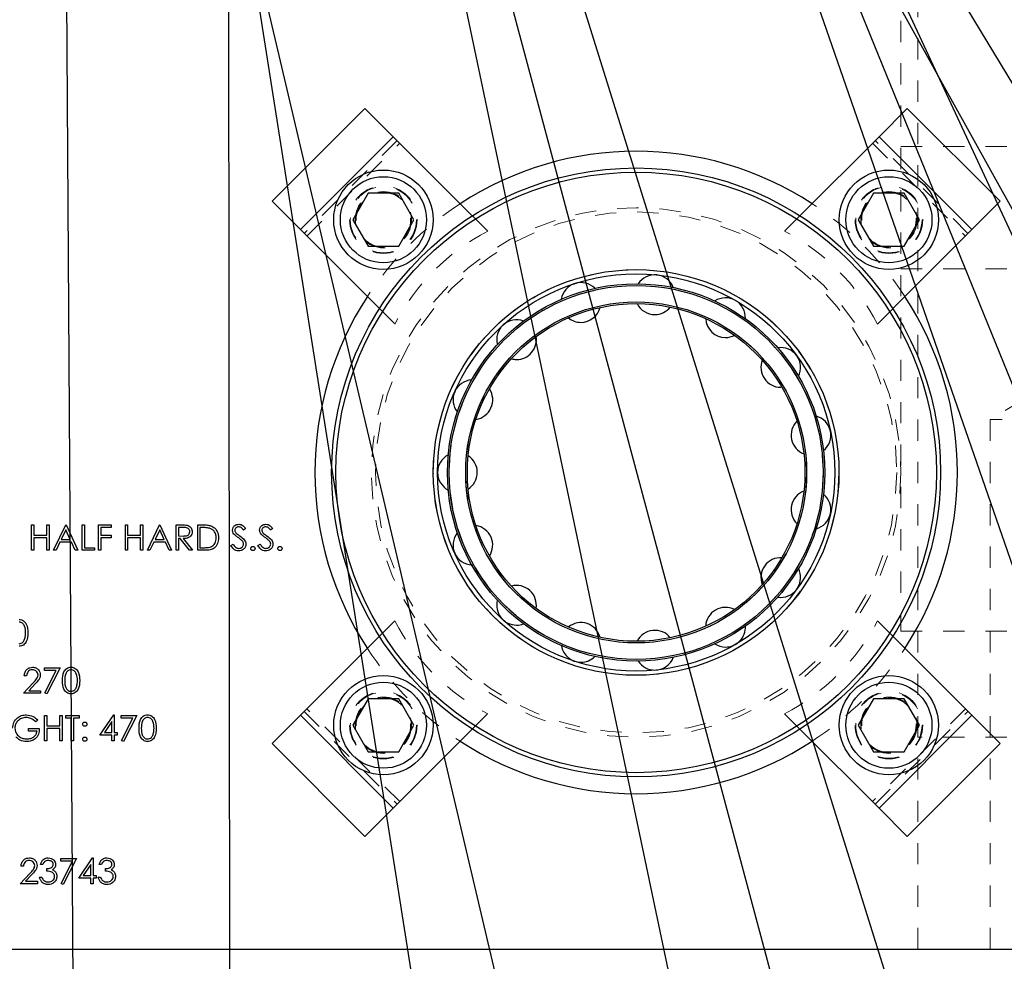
# Model space of a CAD drawing. Header units: inches. Extents: x 1802 to 2468, y -208 to -72.
# Tile 346 of 595: x 2078.8 to 2083.45, y -98.3 to -93.86. Entities that reach past the tile are written whole.
import ezdxf

# ---------------------------------------------------------------- set-up
doc = ezdxf.new("R2010")
doc.units = ezdxf.units.IN
doc.header["$LTSCALE"] = 0.5
doc.header["$MEASUREMENT"] = 0
doc.linetypes.add('HIDDEN', pattern=[0.225, 0.15, -0.075])
doc.layers.add('DSS-M-S', color=53, linetype='Continuous')
doc.layers.add('SID-M-S', color=105, linetype='Continuous')

msp = doc.modelspace()

# ---------------------------------------------------------------- linework, layer by layer
at = {"layer": 'DSS-M-S', "linetype": 'HIDDEN', "lineweight": 18}
for p, q in [((2083.04416, -79.7431), (2083.04416, -96.7431)), ((2082.96416, -93.66106), (2082.96416, -96.7431)), ((2080.58597, -94.42651), (2080.14756, -94.86491)), ((2080.15994, -94.87729), (2080.59834, -94.43888)), ((2082.82997, -94.43888), (2083.26838, -94.87729)), ((2083.28075, -94.86491), (2082.84235, -94.42651)), ((2085.46416, -94.45405), (2082.96416, -94.45405)), ((2081.01356, -94.8541), (2080.94081, -94.78135)), ((2082.4875, -94.78135), (2082.41475, -94.8541)), ((2082.96416, -95.03215), (2085.46416, -95.03215)), ((2080.50241, -95.21976), (2080.57516, -95.29251)), ((2082.85316, -95.29251), (2082.92591, -95.21976)), ((2083.71416, -95.54596), (2083.38606, -95.7431)), ((2084.04226, -95.7431), (2083.38606, -95.7431)), ((2083.38606, -95.7431), (2083.38606, -98.2431)), ((2080.93799, -96.42988), (2080.94335, -96.43004)), ((2080.57516, -96.6937), (2080.50241, -96.76645)), ((2082.92591, -96.76645), (2082.85316, -96.6937)), ((2085.46416, -96.7431), (2082.96416, -96.7431)), ((2083.04416, -97.2431), (2083.04416, -96.7431)), ((2080.14756, -97.12129), (2080.58597, -97.5597)), ((2080.59834, -97.54732), (2080.15994, -97.10892)), ((2080.94081, -97.20485), (2081.01356, -97.1321)), ((2082.41475, -97.1321), (2082.4875, -97.20485)), ((2083.26838, -97.10892), (2082.82997, -97.54732)), ((2082.84235, -97.5597), (2083.28075, -97.12129)), ((2085.46416, -97.2431), (2083.04416, -97.2431)), ((2083.04416, -98.2431), (2083.04416, -97.2431))]:
    msp.add_line(p, q, dxfattribs=at)
at = {"layer": 'DSS-M-S', "linetype": 'Continuous', "lineweight": 25}
for p, q in [((2080.43394, -94.27448), (2079.99554, -94.71288)), ((2080.56759, -94.40812), (2080.43394, -94.27448)), ((2082.99438, -94.27448), (2082.86073, -94.40812)), ((2083.43278, -94.71288), (2082.99438, -94.27448)), ((2080.56759, -94.40812), (2080.12918, -94.84653)), ((2080.94081, -94.78135), (2080.56759, -94.40812)), ((2082.86073, -94.40812), (2082.4875, -94.78135)), ((2083.29914, -94.84653), (2082.86073, -94.40812)), ((2080.44875, -94.67486), (2080.37658, -94.79986)), ((2080.59309, -94.67486), (2080.44875, -94.67486)), ((2080.66525, -94.79986), (2080.59309, -94.67486)), ((2082.83523, -94.67486), (2082.76306, -94.79986)), ((2082.97957, -94.67486), (2082.83523, -94.67486)), ((2083.05174, -94.79986), (2082.97957, -94.67486)), ((2079.99554, -94.71288), (2080.12918, -94.84653)), ((2083.29914, -94.84653), (2083.43278, -94.71288)), ((2080.37658, -94.79986), (2080.44875, -94.92486)), ((2080.59309, -94.92486), (2080.66525, -94.79986)), ((2082.76306, -94.79986), (2082.83523, -94.92486)), ((2082.97957, -94.92486), (2083.05174, -94.79986)), ((2080.12918, -94.84653), (2080.50241, -95.21976)), ((2082.92591, -95.21976), (2083.29914, -94.84653)), ((2080.44875, -94.92486), (2080.59309, -94.92486)), ((2082.83523, -94.92486), (2082.97957, -94.92486)), ((2078.85963, -96.36069), (2078.85963, -96.24069)), ((2078.85963, -96.24069), (2078.8704, -96.24069)), ((2078.8704, -96.24069), (2078.8704, -96.28992)), ((2078.93194, -96.24069), (2078.94271, -96.24069)), ((2078.93194, -96.28992), (2078.93194, -96.24069)), ((2078.94271, -96.24069), (2078.94271, -96.36069)), ((2078.96425, -96.36069), (2079.02117, -96.24069)), ((2079.02182, -96.26408), (2079.00009, -96.30992)), ((2079.02117, -96.24069), (2079.02271, -96.24069)), ((2079.04297, -96.30992), (2079.02182, -96.26408)), ((2079.02271, -96.24069), (2079.07809, -96.36069)), ((2079.09963, -96.24069), (2079.1104, -96.24069)), ((2079.09963, -96.36069), (2079.09963, -96.24069)), ((2079.1104, -96.24069), (2079.1104, -96.34839)), ((2079.17656, -96.36069), (2079.17656, -96.24069)), ((2079.17656, -96.24069), (2079.23502, -96.24069)), ((2079.18732, -96.253), (2079.18732, -96.28992)), ((2079.23502, -96.253), (2079.18732, -96.253)), ((2079.23502, -96.24069), (2079.23502, -96.253)), ((2079.30271, -96.24069), (2079.31348, -96.24069)), ((2079.30271, -96.36069), (2079.30271, -96.24069)), ((2079.31348, -96.24069), (2079.31348, -96.28992)), ((2079.37502, -96.28992), (2079.37502, -96.24069)), ((2079.37502, -96.24069), (2079.38579, -96.24069)), ((2079.38579, -96.24069), (2079.38579, -96.36069)), ((2079.40732, -96.36069), (2079.46425, -96.24069)), ((2079.4649, -96.26408), (2079.44317, -96.30992)), ((2079.46425, -96.24069), (2079.46579, -96.24069)), ((2079.48605, -96.30992), (2079.4649, -96.26408)), ((2079.46579, -96.24069), (2079.52117, -96.36069)), ((2079.54271, -96.36069), (2079.54271, -96.24069)), ((2079.54271, -96.24069), (2079.56672, -96.24069)), ((2079.55348, -96.253), (2079.55348, -96.293)), ((2079.57598, -96.253), (2079.55348, -96.253)), ((2079.64425, -96.24069), (2079.66848, -96.24069)), ((2079.64425, -96.36069), (2079.64425, -96.24069)), ((2079.66345, -96.253), (2079.65502, -96.253)), ((2079.65502, -96.253), (2079.65502, -96.34839)), ((2079.8704, -96.25793), (2079.86067, -96.26531)), ((2079.99809, -96.25793), (2079.98836, -96.26531)), ((2078.8704, -96.28992), (2078.93194, -96.28992)), ((2078.8704, -96.30223), (2078.8704, -96.36069)), ((2078.93194, -96.30223), (2078.8704, -96.30223)), ((2078.93194, -96.36069), (2078.93194, -96.30223)), ((2079.00009, -96.30992), (2079.04297, -96.30992)), ((2079.18732, -96.28992), (2079.23502, -96.28992)), ((2079.23502, -96.30223), (2079.18732, -96.30223)), ((2079.18732, -96.30223), (2079.18732, -96.36069)), ((2079.23502, -96.28992), (2079.23502, -96.30223)), ((2079.31348, -96.28992), (2079.37502, -96.28992)), ((2079.31348, -96.30223), (2079.31348, -96.36069)), ((2079.37502, -96.30223), (2079.31348, -96.30223)), ((2079.37502, -96.36069), (2079.37502, -96.30223)), ((2079.44317, -96.30992), (2079.48605, -96.30992)), ((2079.55348, -96.293), (2079.57545, -96.29317)), ((2079.56223, -96.30531), (2079.55348, -96.30531)), ((2079.55348, -96.30531), (2079.55348, -96.36069)), ((2079.60631, -96.36069), (2079.56223, -96.30531)), ((2079.57555, -96.30531), (2079.61963, -96.36069)), ((2078.99425, -96.32223), (2078.976, -96.36069)), ((2079.04865, -96.32223), (2078.99425, -96.32223)), ((2079.06639, -96.36069), (2079.04865, -96.32223)), ((2079.1104, -96.34839), (2079.15656, -96.34839)), ((2079.15656, -96.34839), (2079.15656, -96.36069)), ((2079.43732, -96.32223), (2079.41908, -96.36069)), ((2079.49172, -96.32223), (2079.43732, -96.32223)), ((2079.50946, -96.36069), (2079.49172, -96.32223)), ((2079.65502, -96.34839), (2079.66879, -96.34839)), ((2079.80117, -96.33754), (2079.81131, -96.33146)), ((2079.92886, -96.33754), (2079.93901, -96.33146)), ((2078.8704, -96.36069), (2078.85963, -96.36069)), ((2078.94271, -96.36069), (2078.93194, -96.36069)), ((2078.976, -96.36069), (2078.96425, -96.36069)), ((2079.07809, -96.36069), (2079.06639, -96.36069)), ((2079.15656, -96.36069), (2079.09963, -96.36069)), ((2079.18732, -96.36069), (2079.17656, -96.36069)), ((2079.31348, -96.36069), (2079.30271, -96.36069)), ((2079.38579, -96.36069), (2079.37502, -96.36069)), ((2079.41908, -96.36069), (2079.40732, -96.36069)), ((2079.52117, -96.36069), (2079.50946, -96.36069)), ((2079.55348, -96.36069), (2079.54271, -96.36069)), ((2079.61963, -96.36069), (2079.60631, -96.36069)), ((2079.68144, -96.36069), (2079.64425, -96.36069)), ((2080.50241, -96.76645), (2080.12918, -97.13968)), ((2083.29914, -97.13968), (2082.92591, -96.76645)), ((2078.92117, -96.928), (2078.92117, -96.91569)), ((2078.92117, -96.91569), (2078.99502, -96.91569)), ((2078.99502, -96.91569), (2078.93194, -97.03877)), ((2078.83656, -96.95262), (2078.82579, -96.95262)), ((2078.9768, -96.928), (2078.92117, -96.928)), ((2078.92264, -97.03365), (2078.9768, -96.928)), ((2078.82117, -97.03569), (2078.86771, -96.98603)), ((2078.87689, -96.99134), (2078.84687, -97.02339)), ((2078.90271, -97.03569), (2078.82117, -97.03569)), ((2078.84687, -97.02339), (2078.90271, -97.02339)), ((2078.90271, -97.02339), (2078.90271, -97.03569)), ((2078.93194, -97.03877), (2078.92264, -97.03365)), ((2080.44875, -97.06134), (2080.37658, -97.18634)), ((2080.59309, -97.06134), (2080.44875, -97.06134)), ((2080.66525, -97.18634), (2080.59309, -97.06134)), ((2082.83523, -97.06134), (2082.76306, -97.18634)), ((2082.97957, -97.06134), (2082.83523, -97.06134)), ((2083.05174, -97.18634), (2082.97957, -97.06134)), ((2078.92117, -97.14069), (2078.93194, -97.14069)), ((2078.92117, -97.26069), (2078.92117, -97.14069)), ((2078.93194, -97.14069), (2078.93194, -97.18992)), ((2078.99348, -97.14069), (2079.00425, -97.14069)), ((2078.99348, -97.18992), (2078.99348, -97.14069)), ((2079.00425, -97.14069), (2079.00425, -97.26069)), ((2079.02117, -97.14069), (2079.08425, -97.14069)), ((2079.02117, -97.153), (2079.02117, -97.14069)), ((2079.08425, -97.14069), (2079.08425, -97.153)), ((2079.18271, -97.233), (2079.24821, -97.13762)), ((2079.24821, -97.13762), (2079.2504, -97.13762)), ((2079.2504, -97.13762), (2079.2504, -97.22069)), ((2079.28271, -97.14069), (2079.35656, -97.14069)), ((2079.28271, -97.153), (2079.28271, -97.14069)), ((2079.35656, -97.14069), (2079.29348, -97.26377)), ((2080.12918, -97.13968), (2079.99554, -97.27332)), ((2080.12918, -97.13968), (2080.56759, -97.57808)), ((2082.86073, -97.57808), (2083.29914, -97.13968)), ((2083.43278, -97.27332), (2083.29914, -97.13968)), ((2078.88886, -97.16117), (2078.87963, -97.16992)), ((2078.93194, -97.18992), (2078.99348, -97.18992)), ((2079.04732, -97.153), (2079.02117, -97.153)), ((2079.04732, -97.26069), (2079.04732, -97.153)), ((2079.05809, -97.153), (2079.05809, -97.26069)), ((2079.08425, -97.153), (2079.05809, -97.153)), ((2079.23963, -97.16858), (2079.20386, -97.22069)), ((2079.23963, -97.22069), (2079.23963, -97.16858)), ((2079.33833, -97.153), (2079.28271, -97.153)), ((2079.28418, -97.25865), (2079.33833, -97.153)), ((2080.37658, -97.18634), (2080.44875, -97.31134)), ((2080.59309, -97.31134), (2080.66525, -97.18634)), ((2082.76306, -97.18634), (2082.83523, -97.31134)), ((2082.97957, -97.31134), (2083.05174, -97.18634)), ((2078.84579, -97.20223), (2078.89656, -97.20223)), ((2078.84579, -97.21454), (2078.84579, -97.20223)), ((2078.88579, -97.21454), (2078.84579, -97.21454)), ((2078.99348, -97.20223), (2078.93194, -97.20223)), ((2078.93194, -97.20223), (2078.93194, -97.26069)), ((2078.99348, -97.26069), (2078.99348, -97.20223)), ((2079.23963, -97.233), (2079.18271, -97.233)), ((2079.20386, -97.22069), (2079.23963, -97.22069)), ((2079.23963, -97.26069), (2079.23963, -97.233)), ((2079.2504, -97.22069), (2079.26425, -97.22069)), ((2079.2504, -97.233), (2079.2504, -97.26069)), ((2079.26425, -97.233), (2079.2504, -97.233)), ((2079.26425, -97.22069), (2079.26425, -97.233)), ((2080.56759, -97.57808), (2080.94081, -97.20485)), ((2082.4875, -97.20485), (2082.86073, -97.57808)), ((2078.93194, -97.26069), (2078.92117, -97.26069)), ((2079.00425, -97.26069), (2078.99348, -97.26069)), ((2079.05809, -97.26069), (2079.04732, -97.26069)), ((2079.2504, -97.26069), (2079.23963, -97.26069)), ((2079.29348, -97.26377), (2079.28418, -97.25865)), ((2079.99554, -97.27332), (2080.43394, -97.71172)), ((2082.99438, -97.71172), (2083.43278, -97.27332)), ((2080.44875, -97.31134), (2080.59309, -97.31134)), ((2082.83523, -97.31134), (2082.97957, -97.31134)), ((2080.43394, -97.71172), (2080.56759, -97.57808)), ((2082.86073, -97.57808), (2082.99438, -97.71172)), ((2078.91348, -97.84339), (2078.90271, -97.84339)), ((2078.99809, -97.828), (2078.99809, -97.81569)), ((2078.99809, -97.81569), (2079.07194, -97.81569)), ((2079.05372, -97.828), (2078.99809, -97.828)), ((2078.99956, -97.93365), (2079.05372, -97.828)), ((2079.07194, -97.81569), (2079.00886, -97.93877)), ((2079.08271, -97.908), (2079.14821, -97.81262)), ((2079.13963, -97.84358), (2079.10386, -97.89569)), ((2079.13963, -97.89569), (2079.13963, -97.84358)), ((2079.14821, -97.81262), (2079.1504, -97.81262)), ((2079.1504, -97.81262), (2079.1504, -97.89569)), ((2079.1904, -97.84339), (2079.17963, -97.84339)), ((2078.80579, -97.93569), (2078.85232, -97.88603)), ((2078.82117, -97.85262), (2078.8104, -97.85262)), ((2078.86151, -97.89134), (2078.83148, -97.92339)), ((2078.93194, -97.87569), (2078.93194, -97.86339)), ((2079.20886, -97.87569), (2079.20886, -97.86339)), ((2078.88732, -97.93569), (2078.80579, -97.93569)), ((2078.83148, -97.92339), (2078.88732, -97.92339)), ((2078.88732, -97.92339), (2078.88732, -97.93569)), ((2078.89809, -97.90339), (2078.90886, -97.90339)), ((2079.00886, -97.93877), (2078.99956, -97.93365)), ((2079.13963, -97.908), (2079.08271, -97.908)), ((2079.10386, -97.89569), (2079.13963, -97.89569)), ((2079.13963, -97.93569), (2079.13963, -97.908)), ((2079.1504, -97.93569), (2079.13963, -97.93569)), ((2079.1504, -97.89569), (2079.16425, -97.89569)), ((2079.1504, -97.908), (2079.1504, -97.93569)), ((2079.16425, -97.908), (2079.1504, -97.908)), ((2079.16425, -97.89569), (2079.16425, -97.908)), ((2079.17502, -97.90339), (2079.18579, -97.90339)), ((2067.96416, -98.2431), (2085.46416, -98.2431))]:
    msp.add_line(p, q, dxfattribs=at)
for centre, radius in [((2081.71416, -95.9931), 1.4375), ((2080.52092, -94.79986), 0.23438), ((2081.71416, -95.9931), 1.4175), ((2082.9074, -94.79986), 0.23438), ((2080.52092, -94.79986), 0.20312), ((2082.9074, -94.79986), 0.20312), ((2081.71416, -95.9931), 0.9575), ((2081.71416, -95.9931), 0.9375), ((2081.71416, -95.9931), 0.89062), ((2081.71416, -95.9931), 0.88275), ((2081.71416, -95.9931), 0.80475), ((2081.71416, -95.9931), 0.79688), ((2080.52092, -97.18634), 0.23438), ((2082.9074, -97.18634), 0.23438), ((2080.52092, -97.18634), 0.20312), ((2082.9074, -97.18634), 0.20313)]:
    msp.add_circle(centre, radius, dxfattribs=at)
at = {"layer": 'DSS-M-S', "linetype": 'HIDDEN', "lineweight": 18}
for centre, radius in [((2080.52092, -94.79986), 0.1595), ((2080.52092, -94.79986), 0.15625), ((2080.52092, -94.79986), 0.13297), ((2080.52092, -94.79986), 0.1327), ((2080.52092, -94.79986), 0.13218), ((2080.52092, -94.79986), 0.1285), ((2082.9074, -94.79986), 0.1595), ((2082.9074, -94.79986), 0.15625), ((2082.9074, -94.79986), 0.13297), ((2082.9074, -94.79986), 0.1327), ((2082.9074, -94.79986), 0.13218), ((2082.9074, -94.79986), 0.1285), ((2081.71416, -95.9931), 1.25), ((2081.71416, -95.9931), 1.23), ((2081.71416, -95.9931), 0.9575), ((2081.71416, -95.9931), 0.88275), ((2081.71416, -95.9931), 0.80475), ((2080.52092, -97.18634), 0.1595), ((2080.52092, -97.18634), 0.15625), ((2080.52092, -97.18634), 0.13297), ((2080.52092, -97.18634), 0.1327), ((2080.52092, -97.18634), 0.13218), ((2082.9074, -97.18634), 0.1595), ((2082.9074, -97.18634), 0.15625), ((2082.9074, -97.18634), 0.13297), ((2082.9074, -97.18634), 0.1327), ((2082.9074, -97.18634), 0.13218), ((2080.52092, -97.18634), 0.1285), ((2082.9074, -97.18634), 0.1285)]:
    msp.add_circle(centre, radius, dxfattribs=at)
at = {"layer": 'DSS-M-S', "linetype": 'Continuous', "lineweight": 25}
for centre, radius, start, end in [((2081.71416, -95.9931), 1.5165, 56.79544, 123.20456), ((2081.45343, -95.19065), 0.09375, 45.54405, 170.69474), ((2081.80235, -95.15397), 0.09375, 21.55885, 146.69052), ((2081.71416, -95.9931), 1.5165, 146.79544, 180), ((2082.13603, -95.26239), 0.09375, 357.5709, 122.68784), ((2081.71416, -95.9931), 1.5165, 326.79544, 33.20456), ((2081.45343, -95.19065), 0.09375, 270, 344.93378), ((2081.80235, -95.15397), 0.09375, 206.81712, 270), ((2081.80235, -95.15397), 0.09375, 270, 320.94292), ((2081.14958, -95.36607), 0.09375, 69.52617, 194.70013), ((2081.45343, -95.19065), 0.09375, 230.80543, 270), ((2082.13603, -95.26239), 0.09375, 182.82552, 270), ((2081.14958, -95.36607), 0.09375, 270, 8.92644), ((2082.13603, -95.26239), 0.09375, 270, 296.95422), ((2082.39677, -95.49716), 0.09375, 333.58053, 98.68701), ((2081.14958, -95.36607), 0.09375, 255.37663, 270), ((2082.39677, -95.49716), 0.09375, 158.83098, 270), ((2080.94335, -95.64992), 0.09375, 93.70653, 218.70638), ((2080.94335, -95.64992), 0.09375, 278.79333, 32.92057), ((2082.53947, -95.81768), 0.09375, 134.83379, 248.87723), ((2082.53947, -95.81768), 0.09375, 309.58809, 74.68868), ((2080.87041, -95.9931), 0.09375, 117.68554, 242.71312), ((2080.87041, -95.9931), 0.09375, 302.79976, 56.91582), ((2081.71416, -95.9931), 1.5165, 180, 213.20456), ((2082.53947, -96.16853), 0.09375, 110.83428, 224.88532), ((2082.53947, -96.16853), 0.09375, 285.59392, 50.68904), ((2080.94335, -96.33629), 0.09375, 326.80647, 80.91185), ((2080.94335, -96.33629), 0.09375, 141.66796, 266.72039), ((2082.39677, -96.48905), 0.09375, 86.83276, 200.89178), ((2082.39677, -96.48905), 0.09375, 270, 26.69692), ((2081.14958, -96.62013), 0.09375, 350.81314, 104.90833), ((2082.39677, -96.48905), 0.09375, 261.60878, 270), ((2081.14958, -96.62013), 0.09375, 165.65345, 270), ((2082.13603, -96.72381), 0.09375, 62.82957, 176.89697), ((2081.14958, -96.62013), 0.09375, 270, 290.73979), ((2081.45343, -96.79556), 0.09375, 14.81943, 128.9049), ((2082.13603, -96.72381), 0.09375, 270, 2.70804), ((2081.80235, -96.83223), 0.09375, 38.82502, 152.90123), ((2081.45343, -96.79556), 0.09375, 189.64167, 270), ((2082.13603, -96.72381), 0.09375, 237.62492, 270), ((2081.45343, -96.79556), 0.09375, 270, 314.73263), ((2081.80235, -96.83223), 0.09375, 270, 338.72218), ((2081.80235, -96.83223), 0.09375, 213.63227, 270), ((2081.71416, -95.9931), 1.5165, 236.79544, 303.20456)]:
    msp.add_arc(centre, radius, start, end, dxfattribs=at)
at = {"layer": 'DSS-M-S', "linetype": 'HIDDEN', "lineweight": 18}
for centre, radius, start, end in [((2081.71416, -95.9931), 1.5165, 123.20456, 146.79544), ((2081.71416, -95.9931), 1.5165, 33.20456, 56.79544), ((2081.48965, -95.7686), 1.031, 117.50161, 152.49839), ((2081.93867, -95.7686), 1.031, 27.50161, 62.49839), ((2081.48965, -96.21761), 1.031, 207.50161, 242.49839), ((2081.93867, -96.21761), 1.031, 297.50161, 332.49839), ((2081.71416, -95.9931), 1.5165, 213.20456, 236.79544), ((2081.71416, -95.9931), 1.5165, 303.20456, 326.79544)]:
    msp.add_arc(centre, radius, start, end, dxfattribs=at)
at = {"layer": 'DSS-M-S', "linetype": 'Continuous', "lineweight": 25}
for points, knots in [([(2079.56672, -96.24069), (2079.57182, -96.24068), (2079.58092, -96.24065), (2079.58994, -96.24181), (2079.59391, -96.24233)], [0, 0, 0, 0, 0.5602397, 1, 1, 1, 1]), ([(2079.60732, -96.27276), (2079.60719, -96.271), (2079.60694, -96.26749), (2079.60455, -96.2627), (2079.60117, -96.25863), (2079.59227, -96.25277), (2079.58322, -96.2529), (2079.57598, -96.253)], [0, 0, 0, 0, 0.1253074, 0.250617, 0.3759543, 0.5012806, 1, 1, 1, 1]), ([(2079.59391, -96.24233), (2079.59768, -96.24358), (2079.6052, -96.24607), (2079.61313, -96.25416), (2079.6175, -96.26347), (2079.6179, -96.26968), (2079.61809, -96.27278)], [0, 0, 0, 0, 0.2797971, 0.5594998, 0.7796265, 1, 1, 1, 1]), ([(2079.70033, -96.25637), (2079.6935, -96.25516), (2079.68129, -96.25301), (2079.66891, -96.25301), (2079.66345, -96.253)], [0, 0, 0, 0, 0.5595421, 1, 1, 1, 1]), ([(2079.66848, -96.24069), (2079.67569, -96.2407), (2079.68856, -96.24072), (2079.70106, -96.24371), (2079.70656, -96.24502)], [0, 0, 0, 0, 0.5604447, 1, 1, 1, 1]), ([(2079.73194, -96.30218), (2079.73155, -96.29657), (2079.73078, -96.28535), (2079.72333, -96.27121), (2079.71272, -96.2611), (2079.70446, -96.25795), (2079.70033, -96.25637)], [0, 0, 0, 0, 0.2801784, 0.5597646, 0.7797967, 1, 1, 1, 1]), ([(2079.70656, -96.24502), (2079.71266, -96.24798), (2079.72488, -96.2539), (2079.73973, -96.27413), (2079.74158, -96.29157), (2079.74271, -96.30221)], [0, 0, 0, 0, 0.28026406, 0.56071475, 1, 1, 1, 1]), ([(2079.80886, -96.26562), (2079.80938, -96.26136), (2079.81042, -96.25284), (2079.81862, -96.24359), (2079.82842, -96.23847), (2079.83509, -96.2379), (2079.83843, -96.23762)], [0, 0, 0, 0, 0.27955263, 0.5587984, 0.77937773, 1, 1, 1, 1]), ([(2079.83723, -96.24992), (2079.83479, -96.25011), (2079.82992, -96.25049), (2079.82406, -96.25423), (2079.82022, -96.25937), (2079.81983, -96.2632), (2079.81963, -96.26512)], [0, 0, 0, 0, 0.2802743, 0.5599314, 0.7799201, 1, 1, 1, 1]), ([(2079.81963, -96.26512), (2079.81977, -96.26679), (2079.82005, -96.27014), (2079.82265, -96.27566), (2079.82569, -96.27874), (2079.82754, -96.28062)], [0, 0, 0, 0, 0.2799464, 0.5597741, 1, 1, 1, 1]), ([(2079.86067, -96.26531), (2079.85727, -96.26096), (2079.85255, -96.2549), (2079.84367, -96.25041), (2079.83937, -96.25009), (2079.83723, -96.24992)], [0, 0, 0, 0, 0.55981847, 0.77984795, 1, 1, 1, 1]), ([(2079.83843, -96.23762), (2079.84212, -96.23798), (2079.84951, -96.2387), (2079.86108, -96.24576), (2079.86686, -96.25331), (2079.8704, -96.25793)], [0, 0, 0, 0, 0.2797499, 0.5595012, 1, 1, 1, 1]), ([(2079.93656, -96.26562), (2079.93708, -96.26136), (2079.93811, -96.25284), (2079.94631, -96.24359), (2079.95611, -96.23847), (2079.96278, -96.2379), (2079.96612, -96.23762)], [0, 0, 0, 0, 0.2795526, 0.5587984, 0.7793777, 1, 1, 1, 1]), ([(2079.96492, -96.24992), (2079.96248, -96.25011), (2079.95762, -96.25049), (2079.95176, -96.25423), (2079.94791, -96.25937), (2079.94752, -96.2632), (2079.94732, -96.26512)], [0, 0, 0, 0, 0.2802743, 0.5599314, 0.7799201, 1, 1, 1, 1]), ([(2079.94732, -96.26512), (2079.94747, -96.26679), (2079.94775, -96.27014), (2079.95035, -96.27566), (2079.95338, -96.27874), (2079.95523, -96.28062)], [0, 0, 0, 0, 0.2799464, 0.5597741, 1, 1, 1, 1]), ([(2079.98836, -96.26531), (2079.98497, -96.26096), (2079.98024, -96.2549), (2079.97136, -96.25041), (2079.96707, -96.25009), (2079.96492, -96.24992)], [0, 0, 0, 0, 0.55981847, 0.77984795, 1, 1, 1, 1]), ([(2079.96612, -96.23762), (2079.96982, -96.23798), (2079.97721, -96.2387), (2079.98877, -96.24576), (2079.99456, -96.25331), (2079.99809, -96.25793)], [0, 0, 0, 0, 0.2797499, 0.5595012, 1, 1, 1, 1]), ([(2079.57545, -96.29317), (2079.58282, -96.29315), (2079.59204, -96.29312), (2079.60114, -96.28726), (2079.60591, -96.28174), (2079.60676, -96.27635), (2079.60732, -96.27276)], [0, 0, 0, 0, 0.4998271, 0.6254978, 0.7512079, 1, 1, 1, 1]), ([(2079.61809, -96.27278), (2079.61778, -96.27658), (2079.61715, -96.28417), (2079.61122, -96.29425), (2079.59769, -96.30433), (2079.58468, -96.30491), (2079.57555, -96.30531)], [0, 0, 0, 0, 0.1871202, 0.3739789, 0.5609112, 1, 1, 1, 1]), ([(2079.74271, -96.30221), (2079.74183, -96.31122), (2079.74008, -96.3292), (2079.72454, -96.35068), (2079.70269, -96.36005), (2079.68854, -96.36048), (2079.68144, -96.36069)], [0, 0, 0, 0, 0.28012401, 0.55924782, 0.77883651, 1, 1, 1, 1]), ([(2079.70309, -96.34533), (2079.70788, -96.34323), (2079.71747, -96.33903), (2079.72955, -96.32387), (2079.73103, -96.3104), (2079.73194, -96.30218)], [0, 0, 0, 0, 0.2805364, 0.5610151, 1, 1, 1, 1]), ([(2079.81557, -96.28389), (2079.81345, -96.28078), (2079.80968, -96.27522), (2079.80911, -96.26855), (2079.80886, -96.26562)], [0, 0, 0, 0, 0.5598405, 1, 1, 1, 1]), ([(2079.83523, -96.30021), (2079.83132, -96.29745), (2079.82434, -96.29251), (2079.81825, -96.28652), (2079.81557, -96.28389)], [0, 0, 0, 0, 0.5604127, 1, 1, 1, 1]), ([(2079.82754, -96.28062), (2079.8305, -96.28292), (2079.83579, -96.28702), (2079.84126, -96.29087), (2079.84367, -96.29257)], [0, 0, 0, 0, 0.5599058, 1, 1, 1, 1]), ([(2079.85687, -96.31935), (2079.85317, -96.31539), (2079.84656, -96.30832), (2079.8387, -96.30269), (2079.83523, -96.30021)], [0, 0, 0, 0, 0.5594958, 1, 1, 1, 1]), ([(2079.84367, -96.29257), (2079.85119, -96.29814), (2079.86167, -96.3059), (2079.87059, -96.32034), (2079.87149, -96.32765), (2079.87194, -96.33129)], [0, 0, 0, 0, 0.5601154, 0.7802838, 1, 1, 1, 1]), ([(2079.94326, -96.28389), (2079.94115, -96.28078), (2079.93737, -96.27522), (2079.9368, -96.26855), (2079.93656, -96.26562)], [0, 0, 0, 0, 0.5598405, 1, 1, 1, 1]), ([(2079.96293, -96.30021), (2079.95901, -96.29745), (2079.95203, -96.29251), (2079.94594, -96.28652), (2079.94326, -96.28389)], [0, 0, 0, 0, 0.5604127, 1, 1, 1, 1]), ([(2079.95523, -96.28062), (2079.95819, -96.28292), (2079.96348, -96.28702), (2079.96895, -96.29087), (2079.97136, -96.29257)], [0, 0, 0, 0, 0.5599058, 1, 1, 1, 1]), ([(2079.98456, -96.31935), (2079.98086, -96.31539), (2079.97425, -96.30832), (2079.96639, -96.30269), (2079.96293, -96.30021)], [0, 0, 0, 0, 0.5594958, 1, 1, 1, 1]), ([(2079.97136, -96.29257), (2079.97888, -96.29814), (2079.98936, -96.3059), (2079.99828, -96.32034), (2079.99918, -96.32765), (2079.99963, -96.33129)], [0, 0, 0, 0, 0.5601154, 0.7802838, 1, 1, 1, 1]), ([(2079.66879, -96.34839), (2079.67526, -96.3484), (2079.68679, -96.34844), (2079.69812, -96.34628), (2079.70309, -96.34533)], [0, 0, 0, 0, 0.5604262, 1, 1, 1, 1]), ([(2079.83766, -96.36377), (2079.83322, -96.36333), (2079.82434, -96.36244), (2079.81067, -96.35339), (2079.80477, -96.34356), (2079.80117, -96.33754)], [0, 0, 0, 0, 0.2798798, 0.5596658, 1, 1, 1, 1]), ([(2079.81131, -96.33146), (2079.81488, -96.33694), (2079.81985, -96.34458), (2079.83002, -96.35067), (2079.83511, -96.3512), (2079.83766, -96.35146)], [0, 0, 0, 0, 0.5593206, 0.7797817, 1, 1, 1, 1]), ([(2079.83766, -96.35146), (2079.84089, -96.35114), (2079.84733, -96.35049), (2079.85521, -96.34564), (2079.86022, -96.33873), (2079.86085, -96.33366), (2079.86117, -96.33113)], [0, 0, 0, 0, 0.2802764, 0.5601478, 0.7801531, 1, 1, 1, 1]), ([(2079.87194, -96.33129), (2079.87127, -96.3362), (2079.86993, -96.34603), (2079.86033, -96.35649), (2079.84925, -96.36283), (2079.84153, -96.36346), (2079.83766, -96.36377)], [0, 0, 0, 0, 0.2791829, 0.5590851, 0.779446, 1, 1, 1, 1]), ([(2079.86117, -96.33113), (2079.86088, -96.32874), (2079.86035, -96.32446), (2079.85793, -96.32091), (2079.85687, -96.31935)], [0, 0, 0, 0, 0.5589902, 1, 1, 1, 1]), ([(2079.89502, -96.35223), (2079.89519, -96.35076), (2079.89554, -96.34781), (2079.89826, -96.34454), (2079.90154, -96.34254), (2079.90386, -96.34233), (2079.90502, -96.34223)], [0, 0, 0, 0, 0.27957625, 0.55928373, 0.7795524, 1, 1, 1, 1]), ([(2079.90502, -96.36223), (2079.90355, -96.36205), (2079.9006, -96.36169), (2079.89735, -96.35897), (2079.89534, -96.3557), (2079.89512, -96.35339), (2079.89502, -96.35223)], [0, 0, 0, 0, 0.2795812, 0.5591432, 0.7795754, 1, 1, 1, 1]), ([(2079.90502, -96.34223), (2079.9065, -96.3424), (2079.90945, -96.34274), (2079.91269, -96.34549), (2079.91474, -96.34874), (2079.91492, -96.35107), (2079.91502, -96.35223)], [0, 0, 0, 0, 0.2796016, 0.559212, 0.7794752, 1, 1, 1, 1]), ([(2079.91502, -96.35223), (2079.91484, -96.35371), (2079.91449, -96.35666), (2079.91176, -96.3599), (2079.90849, -96.36192), (2079.90617, -96.36213), (2079.90502, -96.36223)], [0, 0, 0, 0, 0.2794691, 0.5593578, 0.7796739, 1, 1, 1, 1]), ([(2079.96535, -96.36377), (2079.96091, -96.36333), (2079.95204, -96.36244), (2079.93836, -96.35339), (2079.93247, -96.34356), (2079.92886, -96.33754)], [0, 0, 0, 0, 0.2798798, 0.5596658, 1, 1, 1, 1]), ([(2079.93901, -96.33146), (2079.94257, -96.33694), (2079.94755, -96.34458), (2079.95771, -96.35067), (2079.96281, -96.3512), (2079.96535, -96.35146)], [0, 0, 0, 0, 0.5593206, 0.7797817, 1, 1, 1, 1]), ([(2079.96535, -96.35146), (2079.96858, -96.35114), (2079.97503, -96.35049), (2079.98291, -96.34564), (2079.98791, -96.33873), (2079.98855, -96.33366), (2079.98886, -96.33113)], [0, 0, 0, 0, 0.2802764, 0.5601478, 0.7801531, 1, 1, 1, 1]), ([(2079.99963, -96.33129), (2079.99896, -96.3362), (2079.99762, -96.34603), (2079.98803, -96.35649), (2079.97694, -96.36283), (2079.96922, -96.36346), (2079.96535, -96.36377)], [0, 0, 0, 0, 0.2791829, 0.5590851, 0.779446, 1, 1, 1, 1]), ([(2079.98886, -96.33113), (2079.98857, -96.32874), (2079.98804, -96.32446), (2079.98562, -96.32091), (2079.98456, -96.31935)], [0, 0, 0, 0, 0.55899022, 1, 1, 1, 1]), ([(2080.02271, -96.35223), (2080.02288, -96.35076), (2080.02324, -96.34781), (2080.02595, -96.34454), (2080.02923, -96.34254), (2080.03155, -96.34233), (2080.03271, -96.34223)], [0, 0, 0, 0, 0.2795762, 0.5592837, 0.7795524, 1, 1, 1, 1]), ([(2080.03271, -96.36223), (2080.03124, -96.36205), (2080.0283, -96.36169), (2080.02504, -96.35897), (2080.02303, -96.3557), (2080.02282, -96.35339), (2080.02271, -96.35223)], [0, 0, 0, 0, 0.2795812, 0.5591432, 0.7795754, 1, 1, 1, 1]), ([(2080.03271, -96.34223), (2080.03419, -96.3424), (2080.03715, -96.34274), (2080.04038, -96.34549), (2080.04243, -96.34874), (2080.04262, -96.35107), (2080.04271, -96.35223)], [0, 0, 0, 0, 0.2796016, 0.559212, 0.7794752, 1, 1, 1, 1]), ([(2080.04271, -96.35223), (2080.04253, -96.35371), (2080.04219, -96.35666), (2080.03945, -96.3599), (2080.03618, -96.36192), (2080.03387, -96.36213), (2080.03271, -96.36223)], [0, 0, 0, 0, 0.2794691, 0.5593578, 0.7796739, 1, 1, 1, 1]), ([(2078.80129, -96.68762), (2078.80482, -96.6879), (2078.81189, -96.68846), (2078.82476, -96.69473), (2078.84098, -96.71475), (2078.84202, -96.73634), (2078.84271, -96.75074)], [0, 0, 0, 0, 0.1256001, 0.2511969, 0.5005813, 1, 1, 1, 1]), ([(2078.83194, -96.75069), (2078.8315, -96.73955), (2078.83083, -96.72286), (2078.8196, -96.70637), (2078.80989, -96.70079), (2078.8044, -96.70021), (2078.80165, -96.69992)], [0, 0, 0, 0, 0.50007152, 0.74902056, 0.87459845, 1, 1, 1, 1]), ([(2078.84271, -96.75074), (2078.84204, -96.76514), (2078.84103, -96.78674), (2078.82472, -96.80663), (2078.81188, -96.81291), (2078.80482, -96.81348), (2078.80129, -96.81377)], [0, 0, 0, 0, 0.4994065, 0.7487427, 0.8743724, 1, 1, 1, 1]), ([(2078.8274, -96.78086), (2078.82893, -96.77533), (2078.83166, -96.76544), (2078.83185, -96.7552), (2078.83194, -96.75069)], [0, 0, 0, 0, 0.55959879, 1, 1, 1, 1]), ([(2078.80165, -96.80146), (2078.80493, -96.80105), (2078.81149, -96.80023), (2078.82162, -96.79338), (2078.82521, -96.78561), (2078.8274, -96.78086)], [0, 0, 0, 0, 0.2802572, 0.5607811, 1, 1, 1, 1]), ([(2078.82579, -96.95262), (2078.82649, -96.94678), (2078.82788, -96.93513), (2078.83812, -96.9218), (2078.85115, -96.91379), (2078.86033, -96.91301), (2078.86492, -96.91262)], [0, 0, 0, 0, 0.2800291, 0.5595146, 0.7796675, 1, 1, 1, 1]), ([(2078.86492, -96.91262), (2078.87027, -96.91312), (2078.88096, -96.91411), (2078.89284, -96.92389), (2078.90004, -96.93574), (2078.90079, -96.94411), (2078.90117, -96.94829)], [0, 0, 0, 0, 0.2798903, 0.5592237, 0.7795824, 1, 1, 1, 1]), ([(2079.00579, -96.97574), (2079.00625, -96.96141), (2079.00683, -96.94348), (2079.01801, -96.92545), (2079.0258, -96.91829), (2079.03538, -96.91347), (2079.0424, -96.9129), (2079.04591, -96.91262)], [0, 0, 0, 0, 0.498702, 0.6241765, 0.7494675, 0.8747453, 1, 1, 1, 1]), ([(2079.04591, -96.91262), (2079.04944, -96.9129), (2079.0565, -96.91346), (2079.06938, -96.91973), (2079.0856, -96.93975), (2079.08663, -96.96134), (2079.08732, -96.97574)], [0, 0, 0, 0, 0.1256001, 0.2511969, 0.5005813, 1, 1, 1, 1]), ([(2078.86437, -96.92492), (2078.86027, -96.92534), (2078.85208, -96.92618), (2078.84282, -96.93366), (2078.83783, -96.94305), (2078.83698, -96.94943), (2078.83656, -96.95262)], [0, 0, 0, 0, 0.2796987, 0.5588466, 0.7791762, 1, 1, 1, 1]), ([(2078.8904, -96.94925), (2078.8899, -96.94554), (2078.88889, -96.93811), (2078.88156, -96.93026), (2078.87312, -96.92559), (2078.86729, -96.92515), (2078.86437, -96.92492)], [0, 0, 0, 0, 0.2791258, 0.5589784, 0.77935, 1, 1, 1, 1]), ([(2078.86771, -96.98603), (2078.87347, -96.9801), (2078.88148, -96.97185), (2078.88943, -96.95905), (2078.89008, -96.95252), (2078.8904, -96.94925)], [0, 0, 0, 0, 0.5607172, 0.7805321, 1, 1, 1, 1]), ([(2078.90117, -96.94829), (2078.90068, -96.95305), (2078.89971, -96.96258), (2078.89011, -96.97697), (2078.88191, -96.98589), (2078.87689, -96.99134)], [0, 0, 0, 0, 0.2792879, 0.5591538, 1, 1, 1, 1]), ([(2079.04627, -96.92492), (2079.04352, -96.9252), (2079.03801, -96.92575), (2079.03072, -96.92997), (2079.02489, -96.93587), (2079.01695, -96.95048), (2079.01673, -96.96449), (2079.01656, -96.97569)], [0, 0, 0, 0, 0.1251388, 0.2504182, 0.3755189, 0.5008471, 1, 1, 1, 1]), ([(2079.07656, -96.97569), (2079.07611, -96.96455), (2079.07545, -96.94786), (2079.06421, -96.93137), (2079.05451, -96.92579), (2079.04901, -96.92521), (2079.04627, -96.92492)], [0, 0, 0, 0, 0.5000715, 0.7490206, 0.8745985, 1, 1, 1, 1]), ([(2079.04591, -97.03877), (2079.0424, -97.03849), (2079.0354, -97.03792), (2079.02266, -97.03163), (2079.00689, -97.01147), (2079.00623, -96.99004), (2079.00579, -96.97574)], [0, 0, 0, 0, 0.1255507, 0.25109, 0.5002501, 1, 1, 1, 1]), ([(2079.01656, -96.97569), (2079.01664, -96.98691), (2079.01677, -97.00371), (2079.0283, -97.02009), (2079.03803, -97.02558), (2079.04352, -97.02617), (2079.04627, -97.02646)], [0, 0, 0, 0, 0.5002912, 0.749086, 0.8746062, 1, 1, 1, 1]), ([(2079.08732, -96.97574), (2079.08665, -96.99014), (2079.08565, -97.01174), (2079.06934, -97.03163), (2079.05649, -97.03791), (2079.04944, -97.03848), (2079.04591, -97.03877)], [0, 0, 0, 0, 0.4994065, 0.7487427, 0.8743724, 1, 1, 1, 1]), ([(2079.04627, -97.02646), (2079.04954, -97.02605), (2079.0561, -97.02523), (2079.06623, -97.01838), (2079.06982, -97.01061), (2079.07201, -97.00586)], [0, 0, 0, 0, 0.2802572, 0.56078111, 1, 1, 1, 1]), ([(2079.07201, -97.00586), (2079.07354, -97.00033), (2079.07627, -96.99044), (2079.07647, -96.9802), (2079.07656, -96.97569)], [0, 0, 0, 0, 0.5595988, 1, 1, 1, 1]), ([(2078.7704, -97.20065), (2078.77158, -97.19124), (2078.77395, -97.17243), (2078.79122, -97.15134), (2078.81274, -97.1394), (2078.82754, -97.13821), (2078.83494, -97.13762)], [0, 0, 0, 0, 0.2795897, 0.5590718, 0.7794111, 1, 1, 1, 1]), ([(2078.83494, -97.13762), (2078.84637, -97.13904), (2078.86681, -97.14158), (2078.88211, -97.15518), (2078.88886, -97.16117)], [0, 0, 0, 0, 0.558579, 1, 1, 1, 1]), ([(2079.36732, -97.20074), (2079.36779, -97.18641), (2079.36837, -97.16848), (2079.37955, -97.15045), (2079.38734, -97.14329), (2079.39692, -97.13847), (2079.40394, -97.1379), (2079.40744, -97.13762)], [0, 0, 0, 0, 0.498702, 0.6241765, 0.7494675, 0.8747453, 1, 1, 1, 1]), ([(2079.40744, -97.13762), (2079.41098, -97.1379), (2079.41804, -97.13846), (2079.43092, -97.14473), (2079.44714, -97.16475), (2079.44817, -97.18634), (2079.44886, -97.20074)], [0, 0, 0, 0, 0.1256001, 0.2511969, 0.5005813, 1, 1, 1, 1]), ([(2078.83458, -97.14992), (2078.82699, -97.15085), (2078.81182, -97.1527), (2078.79409, -97.16551), (2078.78319, -97.18225), (2078.78184, -97.19419), (2078.78117, -97.20016)], [0, 0, 0, 0, 0.2798474, 0.5595549, 0.7798473, 1, 1, 1, 1]), ([(2078.87963, -97.16992), (2078.87221, -97.16382), (2078.85896, -97.15292), (2078.84203, -97.15084), (2078.83458, -97.14992)], [0, 0, 0, 0, 0.5598397, 1, 1, 1, 1]), ([(2079.10117, -97.18146), (2079.10135, -97.17999), (2079.10172, -97.17705), (2079.10443, -97.17379), (2079.1077, -97.17179), (2079.11001, -97.17157), (2079.11117, -97.17146)], [0, 0, 0, 0, 0.27958521, 0.55945442, 0.7796968, 1, 1, 1, 1]), ([(2079.11117, -97.19146), (2079.10969, -97.19129), (2079.10674, -97.19095), (2079.10349, -97.18822), (2079.10148, -97.18494), (2079.10127, -97.18262), (2079.10117, -97.18146)], [0, 0, 0, 0, 0.2796468, 0.5592988, 0.7796148, 1, 1, 1, 1]), ([(2079.11117, -97.17146), (2079.11265, -97.17163), (2079.11561, -97.17197), (2079.11884, -97.17472), (2079.12089, -97.17797), (2079.12108, -97.1803), (2079.12117, -97.18146)], [0, 0, 0, 0, 0.2796016, 0.559212, 0.7794752, 1, 1, 1, 1]), ([(2079.12117, -97.18146), (2079.12101, -97.18294), (2079.12067, -97.1859), (2079.11792, -97.18914), (2079.11465, -97.19117), (2079.11233, -97.19137), (2079.11117, -97.19146)], [0, 0, 0, 0, 0.2795175, 0.5593264, 0.7795441, 1, 1, 1, 1]), ([(2079.40781, -97.14992), (2079.40505, -97.1502), (2079.39955, -97.15075), (2079.39225, -97.15497), (2079.38643, -97.16087), (2079.37849, -97.17548), (2079.37827, -97.18949), (2079.37809, -97.20069)], [0, 0, 0, 0, 0.1251388, 0.2504182, 0.3755189, 0.5008471, 1, 1, 1, 1]), ([(2079.43809, -97.20069), (2079.43765, -97.18955), (2079.43698, -97.17286), (2079.42575, -97.15637), (2079.41605, -97.15079), (2079.41055, -97.15021), (2079.40781, -97.14992)], [0, 0, 0, 0, 0.5000715, 0.7490206, 0.8745985, 1, 1, 1, 1]), ([(2078.78117, -97.20016), (2078.7824, -97.2081), (2078.78486, -97.22398), (2078.80078, -97.24075), (2078.81928, -97.24998), (2078.83179, -97.25097), (2078.83805, -97.25146)], [0, 0, 0, 0, 0.2790614, 0.5585842, 0.7792365, 1, 1, 1, 1]), ([(2078.83711, -97.26377), (2078.8259, -97.26275), (2078.80587, -97.26092), (2078.79146, -97.24715), (2078.78511, -97.24108)], [0, 0, 0, 0, 0.5596174, 1, 1, 1, 1]), ([(2078.89656, -97.20223), (2078.89582, -97.21129), (2078.89434, -97.22937), (2078.87916, -97.25077), (2078.85842, -97.26231), (2078.84422, -97.26328), (2078.83711, -97.26377)], [0, 0, 0, 0, 0.2803512, 0.5593674, 0.7793709, 1, 1, 1, 1]), ([(2078.83805, -97.25146), (2078.84424, -97.25099), (2078.85661, -97.25004), (2078.87181, -97.24112), (2078.88234, -97.22878), (2078.88464, -97.21929), (2078.88579, -97.21454)], [0, 0, 0, 0, 0.2802537, 0.5599124, 0.7799408, 1, 1, 1, 1]), ([(2079.40744, -97.26377), (2079.40394, -97.26349), (2079.39694, -97.26292), (2079.3842, -97.25663), (2079.36843, -97.23647), (2079.36777, -97.21504), (2079.36732, -97.20074)], [0, 0, 0, 0, 0.1255507, 0.25109, 0.5002501, 1, 1, 1, 1]), ([(2079.37809, -97.20069), (2079.37818, -97.21191), (2079.37831, -97.22871), (2079.38984, -97.24509), (2079.39957, -97.25058), (2079.40506, -97.25117), (2079.40781, -97.25146)], [0, 0, 0, 0, 0.5002912, 0.749086, 0.8746062, 1, 1, 1, 1]), ([(2079.44886, -97.20074), (2079.44819, -97.21514), (2079.44719, -97.23674), (2079.43087, -97.25663), (2079.41803, -97.26291), (2079.41097, -97.26348), (2079.40744, -97.26377)], [0, 0, 0, 0, 0.4994065, 0.7487427, 0.8743724, 1, 1, 1, 1]), ([(2079.40781, -97.25146), (2079.41108, -97.25105), (2079.41764, -97.25023), (2079.42777, -97.24338), (2079.43136, -97.23561), (2079.43355, -97.23086)], [0, 0, 0, 0, 0.2802572, 0.5607811, 1, 1, 1, 1]), ([(2079.43355, -97.23086), (2079.43508, -97.22533), (2079.43781, -97.21544), (2079.43801, -97.2052), (2079.43809, -97.20069)], [0, 0, 0, 0, 0.5595988, 1, 1, 1, 1]), ([(2079.10117, -97.25223), (2079.10135, -97.25076), (2079.1017, -97.24781), (2079.10441, -97.24454), (2079.10769, -97.24254), (2079.11001, -97.24233), (2079.11117, -97.24223)], [0, 0, 0, 0, 0.2795762, 0.5592837, 0.7795524, 1, 1, 1, 1]), ([(2079.11117, -97.26223), (2079.1097, -97.26205), (2079.10676, -97.26169), (2079.1035, -97.25897), (2079.10149, -97.2557), (2079.10128, -97.25339), (2079.10117, -97.25223)], [0, 0, 0, 0, 0.2795812, 0.5591432, 0.7795754, 1, 1, 1, 1]), ([(2079.11117, -97.24223), (2079.11265, -97.2424), (2079.11561, -97.24274), (2079.11884, -97.24549), (2079.12089, -97.24874), (2079.12108, -97.25107), (2079.12117, -97.25223)], [0, 0, 0, 0, 0.2796016, 0.559212, 0.7794752, 1, 1, 1, 1]), ([(2079.12117, -97.25223), (2079.121, -97.25371), (2079.12065, -97.25666), (2079.11792, -97.2599), (2079.11464, -97.26192), (2079.11233, -97.26213), (2079.11117, -97.26223)], [0, 0, 0, 0, 0.2794691, 0.5593578, 0.7796739, 1, 1, 1, 1]), ([(2078.8104, -97.85262), (2078.8111, -97.84678), (2078.8125, -97.83513), (2078.82274, -97.8218), (2078.83576, -97.81379), (2078.84494, -97.81301), (2078.84954, -97.81262)], [0, 0, 0, 0, 0.28002908, 0.55951459, 0.77966753, 1, 1, 1, 1]), ([(2078.84898, -97.82492), (2078.84488, -97.82534), (2078.83669, -97.82618), (2078.82743, -97.83366), (2078.82245, -97.84305), (2078.8216, -97.84943), (2078.82117, -97.85262)], [0, 0, 0, 0, 0.27969874, 0.55884664, 0.77917619, 1, 1, 1, 1]), ([(2078.87502, -97.84925), (2078.87451, -97.84554), (2078.8735, -97.83811), (2078.86618, -97.83026), (2078.85774, -97.82559), (2078.8519, -97.82515), (2078.84898, -97.82492)], [0, 0, 0, 0, 0.2791258, 0.5589784, 0.77935, 1, 1, 1, 1]), ([(2078.84954, -97.81262), (2078.85489, -97.81312), (2078.86558, -97.81411), (2078.87746, -97.82389), (2078.88465, -97.83574), (2078.88541, -97.84411), (2078.88579, -97.84829)], [0, 0, 0, 0, 0.2798903, 0.55922373, 0.77958237, 1, 1, 1, 1]), ([(2078.90271, -97.84339), (2078.90409, -97.83877), (2078.90685, -97.82956), (2078.91602, -97.81936), (2078.92712, -97.8135), (2078.93466, -97.81291), (2078.93843, -97.81262)], [0, 0, 0, 0, 0.28028774, 0.55967968, 0.77974654, 1, 1, 1, 1]), ([(2078.93857, -97.82492), (2078.93545, -97.82517), (2078.92922, -97.82567), (2078.9193, -97.83167), (2078.91569, -97.83894), (2078.91348, -97.84339)], [0, 0, 0, 0, 0.280636, 0.5603644, 1, 1, 1, 1]), ([(2078.93194, -97.86339), (2078.93872, -97.86276), (2078.94889, -97.86182), (2078.95882, -97.85478), (2078.96223, -97.84881), (2078.96255, -97.84543), (2078.96271, -97.84375)], [0, 0, 0, 0, 0.4994185, 0.749016, 0.8745437, 1, 1, 1, 1]), ([(2078.93843, -97.81262), (2078.94329, -97.81314), (2078.953, -97.81418), (2078.96462, -97.82189), (2078.972, -97.83236), (2078.97299, -97.83998), (2078.97348, -97.84379)], [0, 0, 0, 0, 0.280085, 0.5598683, 0.7800992, 1, 1, 1, 1]), ([(2078.96271, -97.84375), (2078.9621, -97.84061), (2078.96088, -97.8343), (2078.95169, -97.82653), (2078.94355, -97.82553), (2078.93857, -97.82492)], [0, 0, 0, 0, 0.278859, 0.5600742, 1, 1, 1, 1]), ([(2078.97348, -97.84379), (2078.97328, -97.84657), (2078.97289, -97.85211), (2078.96857, -97.86132), (2078.96292, -97.86577), (2078.95946, -97.86848)], [0, 0, 0, 0, 0.2805082, 0.5607923, 1, 1, 1, 1]), ([(2079.17963, -97.84339), (2079.18101, -97.83877), (2079.18378, -97.82956), (2079.19295, -97.81936), (2079.20404, -97.8135), (2079.21158, -97.81291), (2079.21535, -97.81262)], [0, 0, 0, 0, 0.2802877, 0.5596797, 0.7797465, 1, 1, 1, 1]), ([(2079.2155, -97.82492), (2079.21238, -97.82517), (2079.20615, -97.82567), (2079.19623, -97.83167), (2079.19261, -97.83894), (2079.1904, -97.84339)], [0, 0, 0, 0, 0.280636, 0.5603644, 1, 1, 1, 1]), ([(2079.20886, -97.86339), (2079.21564, -97.86276), (2079.22581, -97.86182), (2079.23575, -97.85478), (2079.23915, -97.84881), (2079.23947, -97.84543), (2079.23963, -97.84375)], [0, 0, 0, 0, 0.4994185, 0.749016, 0.8745437, 1, 1, 1, 1]), ([(2079.21535, -97.81262), (2079.22021, -97.81314), (2079.22992, -97.81418), (2079.24155, -97.82189), (2079.24893, -97.83236), (2079.24991, -97.83998), (2079.2504, -97.84379)], [0, 0, 0, 0, 0.280085, 0.5598683, 0.7800992, 1, 1, 1, 1]), ([(2079.23963, -97.84375), (2079.23902, -97.84061), (2079.2378, -97.8343), (2079.22862, -97.82653), (2079.22047, -97.82553), (2079.2155, -97.82492)], [0, 0, 0, 0, 0.278859, 0.5600742, 1, 1, 1, 1]), ([(2079.2504, -97.84379), (2079.25021, -97.84657), (2079.24982, -97.85211), (2079.24549, -97.86132), (2079.23984, -97.86577), (2079.23639, -97.86848)], [0, 0, 0, 0, 0.2805082, 0.5607923, 1, 1, 1, 1]), ([(2078.85232, -97.88603), (2078.85808, -97.8801), (2078.8661, -97.87185), (2078.87405, -97.85905), (2078.87469, -97.85252), (2078.87502, -97.84925)], [0, 0, 0, 0, 0.5607172, 0.7805321, 1, 1, 1, 1]), ([(2078.88579, -97.84829), (2078.8853, -97.85305), (2078.88432, -97.86258), (2078.87473, -97.87697), (2078.86652, -97.88589), (2078.86151, -97.89134)], [0, 0, 0, 0, 0.2792879, 0.5591538, 1, 1, 1, 1]), ([(2078.96886, -97.90108), (2078.96869, -97.89899), (2078.96834, -97.8948), (2078.9646, -97.88723), (2078.95344, -97.87689), (2078.94054, -97.87617), (2078.93194, -97.87569)], [0, 0, 0, 0, 0.125587, 0.2511907, 0.500605, 1, 1, 1, 1]), ([(2078.95946, -97.86848), (2078.96226, -97.86994), (2078.96725, -97.87255), (2078.97087, -97.87683), (2078.97247, -97.87872)], [0, 0, 0, 0, 0.5597945, 1, 1, 1, 1]), ([(2078.97247, -97.87872), (2078.97477, -97.8824), (2078.97888, -97.88896), (2078.9794, -97.89665), (2078.97963, -97.90004)], [0, 0, 0, 0, 0.5594191, 1, 1, 1, 1]), ([(2079.24579, -97.90108), (2079.24561, -97.89899), (2079.24526, -97.8948), (2079.24152, -97.88723), (2079.23036, -97.87689), (2079.21746, -97.87617), (2079.20886, -97.87569)], [0, 0, 0, 0, 0.12558702, 0.25119068, 0.50060497, 1, 1, 1, 1]), ([(2079.23639, -97.86848), (2079.23918, -97.86994), (2079.24417, -97.87255), (2079.2478, -97.87683), (2079.24939, -97.87872)], [0, 0, 0, 0, 0.5597945, 1, 1, 1, 1]), ([(2079.24939, -97.87872), (2079.25169, -97.8824), (2079.25581, -97.88896), (2079.25633, -97.89665), (2079.25656, -97.90004)], [0, 0, 0, 0, 0.5594191, 1, 1, 1, 1]), ([(2078.93812, -97.93877), (2078.93261, -97.93829), (2078.92161, -97.93733), (2078.90862, -97.92811), (2078.90108, -97.91599), (2078.89909, -97.90759), (2078.89809, -97.90339)], [0, 0, 0, 0, 0.2798859, 0.55897854, 0.77926287, 1, 1, 1, 1]), ([(2078.90886, -97.90339), (2078.90996, -97.90687), (2078.91192, -97.9131), (2078.91633, -97.91787), (2078.91826, -97.91997)], [0, 0, 0, 0, 0.5606944, 1, 1, 1, 1]), ([(2078.91826, -97.91997), (2078.92171, -97.92213), (2078.92788, -97.92599), (2078.93512, -97.92632), (2078.93831, -97.92646)], [0, 0, 0, 0, 0.558748, 1, 1, 1, 1]), ([(2078.97963, -97.90004), (2078.97877, -97.90593), (2078.97705, -97.91772), (2078.96578, -97.93066), (2078.95206, -97.93769), (2078.94277, -97.93841), (2078.93812, -97.93877)], [0, 0, 0, 0, 0.279304, 0.5588383, 0.779277, 1, 1, 1, 1]), ([(2078.93831, -97.92646), (2078.94247, -97.92618), (2078.95078, -97.92563), (2078.96083, -97.9194), (2078.96766, -97.91085), (2078.96846, -97.90433), (2078.96886, -97.90108)], [0, 0, 0, 0, 0.2805991, 0.5601509, 0.7803026, 1, 1, 1, 1]), ([(2079.21504, -97.93877), (2079.20953, -97.93829), (2079.19854, -97.93733), (2079.18555, -97.92811), (2079.178, -97.91599), (2079.17601, -97.90759), (2079.17502, -97.90339)], [0, 0, 0, 0, 0.2798859, 0.5589785, 0.7792629, 1, 1, 1, 1]), ([(2079.18579, -97.90339), (2079.18688, -97.90687), (2079.18884, -97.9131), (2079.19325, -97.91787), (2079.19519, -97.91997)], [0, 0, 0, 0, 0.5606944, 1, 1, 1, 1]), ([(2079.19519, -97.91997), (2079.19863, -97.92213), (2079.20481, -97.92599), (2079.21204, -97.92632), (2079.21523, -97.92646)], [0, 0, 0, 0, 0.558748, 1, 1, 1, 1]), ([(2079.25656, -97.90004), (2079.25569, -97.90593), (2079.25397, -97.91772), (2079.24271, -97.93066), (2079.22898, -97.93769), (2079.21969, -97.93841), (2079.21504, -97.93877)], [0, 0, 0, 0, 0.279304, 0.5588383, 0.779277, 1, 1, 1, 1]), ([(2079.21523, -97.92646), (2079.21939, -97.92618), (2079.2277, -97.92563), (2079.23776, -97.9194), (2079.24458, -97.91085), (2079.24538, -97.90433), (2079.24579, -97.90108)], [0, 0, 0, 0, 0.28059907, 0.56015095, 0.78030258, 1, 1, 1, 1])]:
    msp.add_open_spline(points, degree=3, knots=knots, dxfattribs=at)
at = {"layer": 'SID-M-S'}
for p, q in [((2079.38991, -87.37186), (2087.61394, -102.17638)), ((2079.39474, -87.36906), (2088.33003, -102.17991)), ((2078.59493, -87.94495), (2081.94289, -102.15688)), ((2079.00016, -89.80672), (2079.0794, -102.15164)), ((2079.30591, -89.80482), (2081.24922, -102.15403)), ((2081.23844, -90.03421), (2086.88106, -102.16997)), ((2080.13624, -90.12126), (2082.66505, -102.15584)), ((2080.1445, -90.11929), (2083.36749, -102.15833)), ((2081.32555, -90.25606), (2086.16774, -102.16612)), ((2080.38046, -90.31702), (2084.07726, -102.16057)), ((2079.78585, -90.6821), (2079.79796, -102.15163)), ((2081.62731, -91.06648), (2085.47845, -102.16251))]:
    msp.add_line(p, q, dxfattribs=at)

doc.saveas('drawing.dxf')
